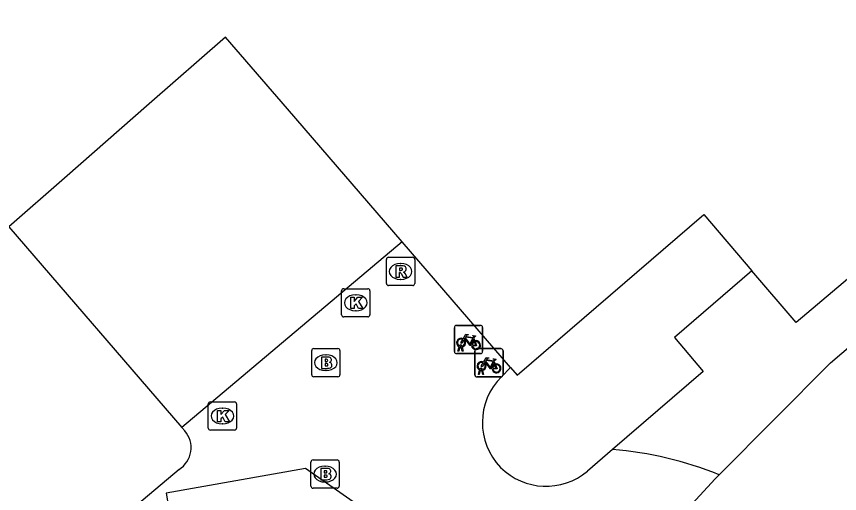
# Model space of a CAD drawing. Extents: x 161772 to 163123, y 383092 to 383917.
# Drawn here: x 162150.88 to 162179.99, y 383118.01 to 383134.89 of the extents above; entities that cross this region are included whole.
import ezdxf

# ---------------------------------------------------------------- set-up
doc = ezdxf.new("R2010")
doc.units = 0
for name, color, linetype in [('IMGEO_Brandkraan', 7, 'Continuous'), ('IMGEO_Fietsenrek', 7, 'Continuous'), ('IMGEO_Kolk', 7, 'Continuous'), ('IMGEO_Pand', 7, 'Continuous'), ('IMGEO_Rioolput', 7, 'Continuous'), ('IMGEO_Voetpad_gesloten', 7, 'Continuous'), ('IMGEO_Voetpad_open', 7, 'Continuous')]:
    doc.layers.add(name, color=color, linetype=linetype)

msp = doc.modelspace()

# ---------------------------------------------------------------- linework, layer by layer
at = {"layer": 'IMGEO_Brandkraan'}
for p, q in [((162161.319, 383122.212), (162161.319, 383123.064)), ((162161.394, 383123.138), (162162.246, 383123.138)), ((162162.32, 383123.064), (162162.32, 383122.212)), ((162161.807, 383122.918), (162161.832, 383122.918)), ((162162.246, 383122.138), (162161.394, 383122.138)), ((162161.83, 383122.358), (162161.805, 383122.358)), ((162161.367, 383119.197), (162162.219, 383119.197)), ((162161.292, 383118.271), (162161.292, 383119.123)), ((162161.78, 383118.977), (162161.805, 383118.977)), ((162162.293, 383119.123), (162162.293, 383118.271)), ((162161.803, 383118.417), (162161.778, 383118.417)), ((162162.219, 383118.197), (162161.367, 383118.197))]:
    msp.add_line(p, q, dxfattribs=at)
for points in [[(162161.319, 383122.212), (162161.319, 383123.064)], [(162161.394, 383123.138), (162162.246, 383123.138)], [(162162.32, 383123.064), (162162.32, 383122.212)], [(162161.667, 383122.838), (162161.667, 383122.438), (162161.88, 383122.438)], [(162161.898, 383122.838), (162161.667, 383122.838)], [(162161.846, 383122.757), (162161.792, 383122.757), (162161.792, 383122.681)], [(162161.792, 383122.681), (162161.845, 383122.681)], [(162161.854, 383122.605), (162161.792, 383122.605), (162161.792, 383122.524)], [(162161.792, 383122.524), (162161.854, 383122.524)], [(162162.246, 383122.138), (162161.394, 383122.138)], [(162161.367, 383119.197), (162162.219, 383119.197)], [(162161.292, 383118.271), (162161.292, 383119.123)], [(162162.293, 383119.123), (162162.293, 383118.271)], [(162161.64, 383118.897), (162161.64, 383118.497), (162161.853, 383118.497)], [(162161.871, 383118.897), (162161.64, 383118.897)], [(162161.819, 383118.816), (162161.765, 383118.816), (162161.765, 383118.74)], [(162161.765, 383118.74), (162161.818, 383118.74)], [(162161.827, 383118.664), (162161.765, 383118.664), (162161.765, 383118.583)], [(162161.765, 383118.583), (162161.827, 383118.583)], [(162162.219, 383118.197), (162161.367, 383118.197)]]:
    msp.add_lwpolyline(points, dxfattribs=at)
for centre, radius, start, end in [((162161.396, 383123.062), 0.0765, 91.552, 178.448), ((162161.396, 383123.062), 0.0765, 91.552, 178.448), ((162162.244, 383123.062), 0.0765, 1.552, 88.448), ((162162.244, 383123.062), 0.0765, 1.552, 88.448), ((162161.847, 383122.719), 0.0379, 267.8285, 90.9355), ((162161.902, 383122.693), 0.145, 59.4692, 91.5367), ((162161.927, 383122.74), 0.0922, 285.5137, 58.1501), ((162161.855, 383122.564), 0.0404, 269.8759, 90.5077), ((162161.886, 383122.689), 0.251, 268.6676, 293.5347), ((162161.932, 383122.548), 0.105, 301.3115, 78.989), ((162161.396, 383122.214), 0.0765, 181.552, 268.448), ((162161.396, 383122.214), 0.0765, 181.552, 268.448), ((162162.244, 383122.214), 0.0765, 271.552, 358.448), ((162162.244, 383122.214), 0.0765, 271.552, 358.448), ((162161.369, 383119.121), 0.0765, 91.552, 178.448), ((162161.369, 383119.121), 0.0765, 91.552, 178.448), ((162162.217, 383119.121), 0.0765, 1.552, 88.448), ((162162.217, 383119.121), 0.0765, 1.552, 88.448), ((162161.82, 383118.778), 0.0379, 267.8285, 90.9355), ((162161.828, 383118.623), 0.0404, 269.8759, 90.5077), ((162161.875, 383118.752), 0.145, 59.4692, 91.5367), ((162161.9, 383118.799), 0.0922, 285.5137, 58.1501), ((162161.905, 383118.607), 0.105, 301.3115, 78.989), ((162161.859, 383118.748), 0.251, 268.6676, 293.5347), ((162161.369, 383118.273), 0.0765, 181.552, 268.448), ((162161.369, 383118.273), 0.0765, 181.552, 268.448), ((162162.217, 383118.273), 0.0765, 271.552, 358.448), ((162162.217, 383118.273), 0.0765, 271.552, 358.448)]:
    msp.add_arc(centre, radius, start, end, dxfattribs=at)
for centre, major_axis, ratio, start_param, end_param in [((162161.806, 383122.638), (-0.387, 0.002), 0.722429, 4.712389, 7.853982), ((162161.831, 383122.638), (-0.39, 0.002), 0.717154, 1.570796, 4.712389), ((162161.779, 383118.697), (-0.387, 0.002), 0.722429, 4.712389, 7.853982), ((162161.804, 383118.697), (-0.39, 0.002), 0.717154, 1.570796, 4.712389)]:
    msp.add_ellipse(centre, major_axis=major_axis, ratio=ratio, start_param=start_param, end_param=end_param, dxfattribs=at)
at = {"layer": 'IMGEO_Fietsenrek'}
for p, q in [((162166.365, 383123.033), (162166.365, 383123.874)), ((162166.365, 383123.874), (162166.365, 383123.033)), ((162166.44, 383123.958), (162167.281, 383123.958)), ((162167.281, 383123.958), (162166.44, 383123.958)), ((162167.365, 383123.883), (162167.365, 383123.042)), ((162167.365, 383123.042), (162167.365, 383123.883)), ((162167.052, 383123.507), (162167.088, 383123.412)), ((162166.492, 383123.042), (162166.531, 383123.202)), ((162166.526, 383123.042), (162166.492, 383123.042)), ((162166.561, 383123.19), (162166.526, 383123.042)), ((162166.603, 383123.214), (162166.602, 383123.218)), ((162166.644, 383123.042), (162166.61, 383123.184)), ((162166.634, 383123.225), (162166.635, 383123.218)), ((162166.642, 383123.188), (162166.677, 383123.042)), ((162166.677, 383123.042), (162166.644, 383123.042)), ((162167.088, 383122.209), (162167.088, 383123.05)), ((162167.088, 383123.05), (162167.088, 383122.209)), ((162167.163, 383123.134), (162168.004, 383123.134)), ((162168.004, 383123.134), (162167.163, 383123.134)), ((162168.088, 383123.059), (162168.088, 383122.218)), ((162168.088, 383122.218), (162168.088, 383123.059)), ((162167.29, 383122.958), (162166.449, 383122.958)), ((162166.449, 383122.958), (162167.29, 383122.958)), ((162167.357, 383122.401), (162167.358, 383122.394)), ((162167.775, 383122.683), (162167.811, 383122.588)), ((162168.013, 383122.134), (162167.172, 383122.134)), ((162167.172, 383122.134), (162168.013, 383122.134)), ((162167.215, 383122.218), (162167.254, 383122.378)), ((162167.249, 383122.218), (162167.215, 383122.218)), ((162167.284, 383122.366), (162167.249, 383122.218)), ((162167.326, 383122.39), (162167.325, 383122.394)), ((162167.367, 383122.218), (162167.333, 383122.36)), ((162167.365, 383122.364), (162167.4, 383122.218)), ((162167.4, 383122.218), (162167.367, 383122.218))]:
    msp.add_line(p, q, dxfattribs=at)
for points in [[(162166.678, 383123.484), (162166.773, 383123.648), (162166.859, 383123.634), (162166.861, 383123.625), (162166.805, 383123.614), (162166.778, 383123.569), (162167.034, 383123.528)], [(162167.034, 383123.528), (162167.059, 383123.577), (162167.053, 383123.581), (162167.03, 383123.585), (162167.018, 383123.592), (162167.017, 383123.595), (162167.019, 383123.6), (162167.114, 383123.585), (162167.116, 383123.575), (162167.106, 383123.562), (162167.094, 383123.556), (162167.08, 383123.562), (162167.052, 383123.507)], [(162166.699, 383123.432), (162166.647, 383123.342), (162166.607, 383123.317), (162166.608, 383123.364), (162166.663, 383123.458)], [(162166.974, 383123.24), (162166.924, 383123.24), (162166.733, 383123.491), (162166.714, 383123.459)], [(162167.021, 383123.503), (162166.764, 383123.544), (162166.747, 383123.515), (162166.914, 383123.295), (162167.021, 383123.503)], [(162167.069, 383123.405), (162167.039, 383123.482), (162166.93, 383123.264), (162166.973, 383123.264)], [(162167.003, 383123.264), (162167.123, 383123.263), (162167.079, 383123.377)], [(162167.099, 383123.384), (162167.154, 383123.239), (162167.004, 383123.239)], [(162167.401, 383122.66), (162167.496, 383122.824), (162167.582, 383122.81), (162167.584, 383122.801), (162167.528, 383122.79), (162167.501, 383122.745), (162167.757, 383122.704)], [(162167.744, 383122.679), (162167.487, 383122.72), (162167.47, 383122.691), (162167.637, 383122.471), (162167.744, 383122.679)], [(162167.757, 383122.704), (162167.782, 383122.753), (162167.776, 383122.757), (162167.753, 383122.761), (162167.741, 383122.768), (162167.74, 383122.771), (162167.742, 383122.776), (162167.837, 383122.761), (162167.839, 383122.751), (162167.829, 383122.738), (162167.817, 383122.732), (162167.803, 383122.738), (162167.775, 383122.683)], [(162167.422, 383122.608), (162167.37, 383122.518), (162167.33, 383122.493), (162167.331, 383122.54), (162167.386, 383122.634)], [(162167.697, 383122.416), (162167.647, 383122.416), (162167.456, 383122.667), (162167.437, 383122.635)], [(162167.792, 383122.581), (162167.762, 383122.658), (162167.653, 383122.44), (162167.696, 383122.44)], [(162167.726, 383122.44), (162167.846, 383122.439), (162167.802, 383122.553)], [(162167.822, 383122.56), (162167.877, 383122.415), (162167.727, 383122.415)]]:
    msp.add_lwpolyline(points, dxfattribs=at)
for centre, radius, start, end in [((162166.443, 383123.88), 0.0779, 92.4484, 184.2845), ((162166.443, 383123.88), 0.0779, 92.4484, 184.2845), ((162167.287, 383123.88), 0.0779, 2.4484, 94.2845), ((162167.287, 383123.88), 0.0779, 2.4484, 94.2845), ((162166.605, 383123.343), 0.159, 62.6766, 242.1369), ((162166.605, 383123.343), 0.129, 63.3192, 238.903), ((162166.605, 383123.343), 0.129, 283.6043, 43.4302), ((162166.605, 383123.343), 0.159, 283.5766, 46.6042), ((162167.132, 383123.259), 0.159, 113.3408, 178.3217), ((162167.132, 383123.259), 0.159, 187.0065, 105.7708), ((162167.132, 383123.259), 0.129, 113.923, 177.9556), ((162167.132, 383123.259), 0.129, 188.6715, 104.5883), ((162166.443, 383123.036), 0.0779, 182.4484, 274.2845), ((162166.443, 383123.036), 0.0779, 182.4484, 274.2845), ((162166.585, 383123.214), 0.0499, 12.8025, 158.6934), ((162166.605, 383123.343), 0.159, 253.9967, 271.7867), ((162166.585, 383123.214), 0.0174, 12.8025, 163.4502), ((162166.605, 383123.343), 0.129, 253.415, 269.0204), ((162167.166, 383123.056), 0.0779, 92.4484, 184.2845), ((162167.166, 383123.056), 0.0779, 92.4484, 184.2845), ((162167.287, 383123.036), 0.0779, 272.4484, 4.2845), ((162167.287, 383123.036), 0.0779, 272.4484, 4.2845), ((162168.01, 383123.056), 0.0779, 2.4484, 94.2845), ((162168.01, 383123.056), 0.0779, 2.4484, 94.2845), ((162167.328, 383122.519), 0.159, 62.6766, 242.1369), ((162167.328, 383122.519), 0.129, 63.3192, 238.903), ((162167.308, 383122.39), 0.0499, 12.8025, 158.6934), ((162167.308, 383122.39), 0.0174, 12.8025, 163.4502), ((162167.328, 383122.519), 0.129, 283.6043, 43.4302), ((162167.328, 383122.519), 0.159, 283.5766, 46.6042), ((162167.855, 383122.435), 0.159, 113.3408, 178.3217), ((162167.855, 383122.435), 0.159, 187.0065, 105.7708), ((162167.855, 383122.435), 0.129, 113.923, 177.9556), ((162167.855, 383122.435), 0.129, 188.6715, 104.5883), ((162167.166, 383122.212), 0.0779, 182.4484, 274.2845), ((162167.166, 383122.212), 0.0779, 182.4484, 274.2845), ((162167.328, 383122.519), 0.159, 253.9967, 271.7867), ((162167.328, 383122.519), 0.129, 253.415, 269.0204), ((162168.01, 383122.212), 0.0779, 272.4484, 4.2845), ((162168.01, 383122.212), 0.0779, 272.4484, 4.2845)]:
    msp.add_arc(centre, radius, start, end, dxfattribs=at)
at = {"layer": 'IMGEO_Kolk'}
for p, q in [((162162.379, 383124.33), (162162.379, 383125.182)), ((162162.454, 383125.256), (162163.306, 383125.256)), ((162162.867, 383125.036), (162162.892, 383125.036)), ((162163.38, 383125.182), (162163.38, 383124.33)), ((162162.89, 383124.476), (162162.865, 383124.476)), ((162163.306, 383124.256), (162162.454, 383124.256)), ((162157.738, 383121.251), (162158.59, 383121.251)), ((162157.663, 383120.325), (162157.663, 383121.177)), ((162158.151, 383121.031), (162158.176, 383121.031)), ((162158.664, 383121.177), (162158.664, 383120.325)), ((162158.174, 383120.471), (162158.149, 383120.471)), ((162158.59, 383120.251), (162157.738, 383120.251))]:
    msp.add_line(p, q, dxfattribs=at)
for points in [[(162162.379, 383124.33), (162162.379, 383125.182)], [(162162.454, 383125.256), (162163.306, 383125.256)], [(162163.38, 383125.182), (162163.38, 383124.33)], [(162162.7, 383124.956), (162162.823, 383124.956), (162162.823, 383124.805), (162162.953, 383124.956), (162163.117, 383124.956), (162162.971, 383124.805), (162163.124, 383124.556), (162162.972, 383124.556), (162162.887, 383124.72), (162162.823, 383124.653), (162162.823, 383124.556), (162162.7, 383124.556), (162162.7, 383124.956)], [(162163.306, 383124.256), (162162.454, 383124.256)], [(162157.738, 383121.251), (162158.59, 383121.251)], [(162157.663, 383120.325), (162157.663, 383121.177)], [(162157.984, 383120.951), (162158.107, 383120.951), (162158.107, 383120.8), (162158.237, 383120.951), (162158.401, 383120.951), (162158.255, 383120.8), (162158.408, 383120.551), (162158.256, 383120.551), (162158.171, 383120.715), (162158.107, 383120.648), (162158.107, 383120.551), (162157.984, 383120.551), (162157.984, 383120.951)], [(162158.664, 383121.177), (162158.664, 383120.325)], [(162158.59, 383120.251), (162157.738, 383120.251)]]:
    msp.add_lwpolyline(points, dxfattribs=at)
for centre, start, end in [((162162.456, 383125.18), 91.552, 178.448), ((162162.456, 383125.18), 91.552, 178.448), ((162163.304, 383125.18), 1.552, 88.448), ((162163.304, 383125.18), 1.552, 88.448), ((162162.456, 383124.332), 181.552, 268.448), ((162162.456, 383124.332), 181.552, 268.448), ((162163.304, 383124.332), 271.552, 358.448), ((162163.304, 383124.332), 271.552, 358.448), ((162157.74, 383121.175), 91.552, 178.448), ((162157.74, 383121.175), 91.552, 178.448), ((162158.588, 383121.175), 1.552, 88.448), ((162158.588, 383121.175), 1.552, 88.448), ((162157.74, 383120.327), 181.552, 268.448), ((162157.74, 383120.327), 181.552, 268.448), ((162158.588, 383120.327), 271.552, 358.448), ((162158.588, 383120.327), 271.552, 358.448)]:
    msp.add_arc(centre, 0.0765, start, end, dxfattribs=at)
for centre, major_axis, ratio, start_param, end_param in [((162162.866, 383124.756), (-0.387, 0.002), 0.722429, 4.712389, 7.853982), ((162162.891, 383124.756), (-0.39, 0.002), 0.717154, 1.570796, 4.712389), ((162158.15, 383120.751), (-0.387, 0.002), 0.722429, 4.712389, 7.853982), ((162158.175, 383120.751), (-0.39, 0.002), 0.717154, 1.570796, 4.712389)]:
    msp.add_ellipse(centre, major_axis=major_axis, ratio=ratio, start_param=start_param, end_param=end_param, dxfattribs=at)
at = {"layer": 'IMGEO_Pand'}
for points in [[(162200.168, 383142.387), (162183.57, 383128.111), (162183.439, 383128.268), (162178.459, 383124.058), (162176.891, 383125.891)], [(162164.515, 383126.915), (162160.461, 383131.616), (162158.272, 383134.155), (162155.573, 383131.793), (162152.576, 383129.167), (162150.609, 383127.444), (162156.73, 383120.34)], [(162168.355, 383122.463), (162168.585, 383122.196), (162175.187, 383127.883), (162176.891, 383125.891)], [(162168.355, 383122.463), (162164.515, 383126.915)], [(162156.73, 383120.34), (162156.828, 383120.226)], [(162156.627, 383118.86), (162151.92, 383114.885)]]:
    msp.add_lwpolyline(points, dxfattribs=at)
msp.add_arc((162156.15, 383119.628), 0.904, 301.8256, 41.4329, dxfattribs=at)
at = {"layer": 'IMGEO_Rioolput'}
for p, q in [((162163.964, 383125.44), (162163.964, 383126.292)), ((162164.039, 383126.366), (162164.891, 383126.366)), ((162164.965, 383126.292), (162164.965, 383125.44)), ((162164.452, 383126.146), (162164.477, 383126.146)), ((162164.891, 383125.366), (162164.039, 383125.366)), ((162164.475, 383125.586), (162164.45, 383125.586))]:
    msp.add_line(p, q, dxfattribs=at)
for points in [[(162163.964, 383125.44), (162163.964, 383126.292)], [(162164.039, 383126.366), (162164.891, 383126.366)], [(162164.965, 383126.292), (162164.965, 383125.44)], [(162164.553, 383126.064), (162164.301, 383126.066), (162164.301, 383125.666)], [(162164.479, 383125.985), (162164.425, 383125.985), (162164.425, 383125.904)], [(162164.425, 383125.904), (162164.477, 383125.904)], [(162164.301, 383125.666), (162164.425, 383125.666), (162164.425, 383125.828), (162164.436, 383125.828)], [(162164.483, 383125.799), (162164.554, 383125.666), (162164.694, 383125.666), (162164.629, 383125.792)], [(162164.891, 383125.366), (162164.039, 383125.366)]]:
    msp.add_lwpolyline(points, dxfattribs=at)
for centre, radius, start, end in [((162164.041, 383126.29), 0.0765, 91.552, 178.448), ((162164.041, 383126.29), 0.0765, 91.552, 178.448), ((162164.889, 383126.29), 0.0765, 1.552, 88.448), ((162164.889, 383126.29), 0.0765, 1.552, 88.448), ((162164.461, 383126.093), 0.19, 274.7715, 282.9687), ((162164.485, 383125.889), 0.0964, 77.0061, 93.1865), ((162164.499, 383125.946), 0.0378, 276.6634, 79.6772), ((162164.552, 383125.954), 0.109, 350.3612, 89.416), ((162164.55, 383125.954), 0.112, 277.5842, 350.9817), ((162164.435, 383125.775), 0.0533, 26.0293, 88.6989), ((162164.534, 383125.739), 0.108, 29.5134, 73.7905), ((162164.041, 383125.442), 0.0765, 181.552, 268.448), ((162164.041, 383125.442), 0.0765, 181.552, 268.448), ((162164.889, 383125.442), 0.0765, 271.552, 358.448), ((162164.889, 383125.442), 0.0765, 271.552, 358.448)]:
    msp.add_arc(centre, radius, start, end, dxfattribs=at)
for centre, major_axis, ratio, start_param, end_param in [((162164.451, 383125.866), (-0.387, 0.002), 0.722429, 4.712389, 7.853982), ((162164.476, 383125.866), (-0.39, 0.002), 0.717154, 1.570796, 4.712389)]:
    msp.add_ellipse(centre, major_axis=major_axis, ratio=ratio, start_param=start_param, end_param=end_param, dxfattribs=at)
at = {"layer": 'IMGEO_Voetpad_gesloten'}
for points in [[(162176.891, 383125.891), (162174.156, 383123.524), (162175.167, 383122.321), (162171.965, 383119.566)], [(162168.032, 383122.138), (162168.355, 383122.463)], [(162171.965, 383119.566), (162171.074, 383118.8)]]:
    msp.add_lwpolyline(points, dxfattribs=at)
for centre, start, end in [((162169.63, 383120.52), 134.6462, 224.2816), ((162169.61, 383120.54), 224.9945, 310.0846)]:
    msp.add_arc(centre, 2.274, start, end, dxfattribs=at)
at = {"layer": 'IMGEO_Voetpad_open'}
for points in [[(162175.731, 383118.674), (162179.675, 383122.636), (162181.756, 383124.408), (162190.435, 383131.823), (162205.02, 383144.327), (162223.236, 383159.995)], [(162164.515, 383126.915), (162156.73, 383120.34)], [(162168.269, 383113.886), (162161.099, 383118.892), (162156.17, 383118.027), (162156.705, 383114.979), (162160.198, 383115.593), (162160.73, 383112.562), (162168.269, 383113.886)], [(162165.483, 383106.648), (162169.266, 383111.276), (162169.344, 383111.369), (162171.481, 383113.919), (162173.961, 383116.758), (162175.592, 383118.524), (162175.731, 383118.674)]]:
    msp.add_lwpolyline(points, dxfattribs=at)
msp.add_arc((162170.864, 383106.524), 13.089, 68.1727, 85.1767, dxfattribs=at)

doc.saveas('drawing.dxf')
